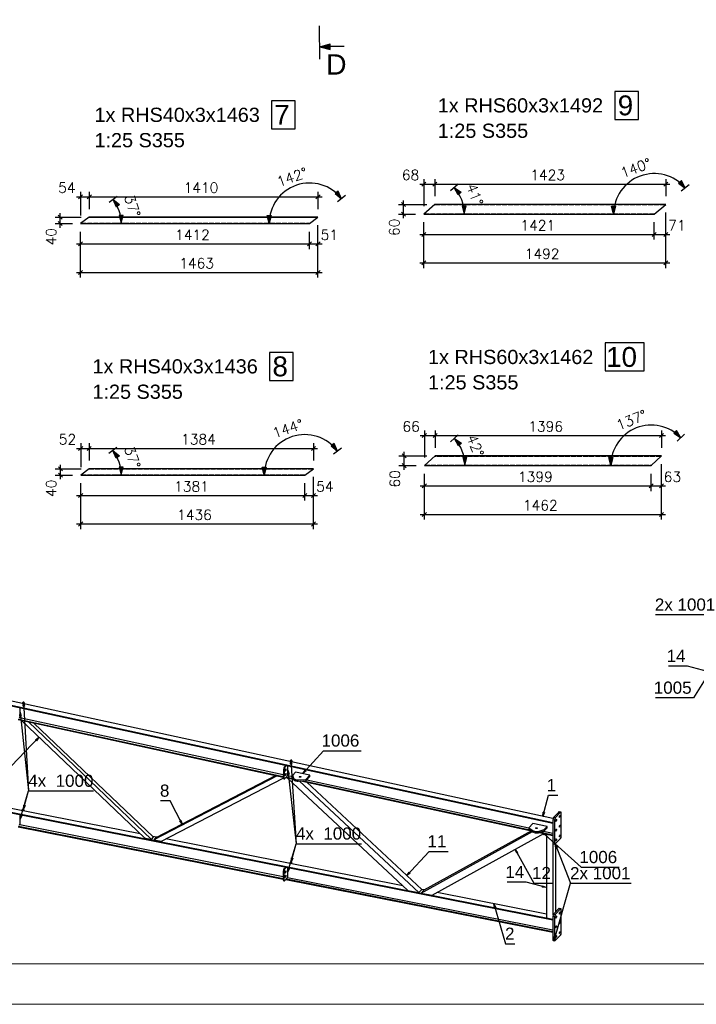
# Model space of a CAD drawing. Header units: millimetres. Extents: x 1814 to 94182, y 11562 to 49454.
# Tile 409 of 656: x 20972 to 21389, y 28069 to 28676. Entities that reach past the tile are written whole.
import ezdxf

# ---------------------------------------------------------------- set-up
doc = ezdxf.new("R2010")
doc.units = ezdxf.units.MM
doc.linetypes.add('ACAD_ISO02W100', pattern=[15, 12, -3])
doc.linetypes.add('ACAD_ISO04W100', pattern=[30, 24, -3, 0, -3])
doc.layers.add('AS_DIM_ON', color=7, linetype='Continuous')
doc.layers.add('pomoc', color=210, linetype='Continuous', lineweight=9, plot=False)
doc.layers.add('ramka', color=84, linetype='Continuous', lineweight=15)
doc.styles.add('ARIAL', font='arial.ttf')
doc.styles.add('CutSymbolDown', font='arial.ttf', dxfattribs={"height": 5})
doc.styles.add('ROMANS', font='romans')

# ---------------------------------------------------------------- blocks, each defined once
blk = doc.blocks.new('sectiondown')
blk.add_hatch(color=256).paths.add_polyline_path([(0, 0), (-2.55, 0.73), (-2.55, -0.73)])
at = {"color": 7, "linetype": 'Continuous'}
for p, q in [((0, -3), (0, 5.15)), ((-6, 0), (-2.55, 0))]:
    blk.add_line(p, q, dxfattribs=at)
for p, q in [((0, 0), (-2.55, 0.73)), ((-2.55, -0.73), (-2.55, 0.73)), ((0, 0), (-2.55, -0.73))]:
    blk.add_line(p, q)

msp = doc.modelspace()

# ---------------------------------------------------------------- hatches: boundary and pattern name
at = {"layer": 'AS_DIM_ON'}
for points in [[(21381.954, 28572.256), (21379.691, 28576.887), (21377.778, 28575.277)], [(21170.181, 28565.67), (21168.1, 28570.385), (21166.126, 28568.851)], [(21239.575, 28572.636), (21243.811, 28569.699), (21241.931, 28568.051)], [(21029.308, 28565.272), (21033.299, 28562.01), (21031.294, 28560.516)], [(21034.265, 28550.329), (21035.515, 28555.329), (21033.015, 28555.329)], [(21125.441, 28550.329), (21124.191, 28555.329), (21126.691, 28555.329)], [(21245.774, 28556.158), (21247.024, 28561.158), (21244.524, 28561.158)], [(21337.827, 28556.158), (21336.577, 28561.158), (21339.077, 28561.158)], [(21379.19, 28418.387), (21376.663, 28422.879), (21374.846, 28421.162)], [(21239.666, 28418.02), (21243.953, 28415.159), (21242.102, 28413.478)], [(21029.145, 28410.529), (21033.18, 28407.322), (21031.196, 28405.801)], [(21167.589, 28410.129), (21165.632, 28414.897), (21163.619, 28413.415)], [(21246.159, 28401.213), (21247.409, 28406.213), (21244.909, 28406.213)], [(21336.022, 28401.213), (21334.772, 28406.213), (21337.272, 28406.213)], [(21034.308, 28395.313), (21035.558, 28400.313), (21033.058, 28400.313)], [(21122.452, 28395.313), (21121.202, 28400.313), (21123.702, 28400.313)]]:
    msp.add_hatch(color=8, dxfattribs=at).paths.add_polyline_path(points, flags=0)

# ---------------------------------------------------------------- linework, layer by layer
at = {"color": 145, "linetype": 'Continuous', "ltscale": 0.25}
for p, q in [((21227.62, 28562.158), (21220.774, 28556.158)), ((21369.956, 28562.158), (21227.62, 28562.158)), ((21362.827, 28556.158), (21369.956, 28562.158)), ((21220.774, 28556.158), (21362.827, 28556.158)), ((21014.63, 28554.329), (21009.265, 28550.329)), ((21009.265, 28550.329), (21150.441, 28550.329)), ((21155.588, 28554.329), (21014.63, 28554.329)), ((21150.441, 28550.329), (21155.588, 28554.329)), ((21227.766, 28407.213), (21221.159, 28401.213)), ((21367.369, 28407.213), (21227.766, 28407.213)), ((21361.022, 28401.213), (21367.369, 28407.213)), ((21014.523, 28399.313), (21009.308, 28395.313)), ((21152.888, 28399.313), (21014.523, 28399.313)), ((21147.452, 28395.313), (21152.888, 28399.313)), ((21221.159, 28401.213), (21361.022, 28401.213)), ((21009.308, 28395.313), (21147.452, 28395.313)), ((21300.455, 28183.733), (20642.152, 28326.301)), ((20640.235, 28324.31), (21300.335, 28181.354)), ((20640.235, 28323.889), (21300.335, 28180.932)), ((20640.235, 28251.891), (21300.335, 28121.781)), ((20971.967, 28246.65), (20972.078, 28252.022)), ((20973.483, 28255.09), (20973.049, 28254.639)), ((20974.18, 28255.296), (20973.461, 28254.55)), ((20973.767, 28255.385), (20973.483, 28255.09)), ((20974.18, 28255.296), (20973.767, 28255.385)), ((20974.35, 28255.399), (20973.938, 28255.488)), ((20974.599, 28254.304), (20974.608, 28254.764)), ((20640.235, 28251.469), (21300.335, 28121.359)), ((20971.653, 28245.673), (20971.967, 28246.65)), ((20971.766, 28246.025), (21134.223, 28210.842)), ((20970.724, 28244.709), (21134.191, 28209.307)), ((20971.06, 28245.057), (21134.2, 28209.727)), ((20972.52, 28244.32), (21048.552, 28171.853)), ((20977.12, 28243.324), (21053.034, 28170.969)), ((21054.233, 28172.214), (20980.36, 28242.622)), ((21135.372, 28216.105), (21134.758, 28215.467)), ((21134.758, 28215.467), (21135.171, 28215.378)), ((21136.225, 28216.473), (21135.171, 28215.378)), ((21135.813, 28216.562), (21135.372, 28216.105)), ((21136.984, 28210.913), (21137.095, 28216.285)), ((21138.5, 28219.352), (21138.066, 28218.902)), ((21139.197, 28219.559), (21138.478, 28218.812)), ((21138.784, 28219.648), (21138.5, 28219.352)), ((21139.197, 28219.559), (21138.784, 28219.648)), ((21139.367, 28219.661), (21138.955, 28219.75)), ((21139.616, 28218.566), (21139.626, 28219.026)), ((21130.426, 28210.122), (21054.41, 28170.698)), ((21129.579, 28210.306), (21055.608, 28171.943)), ((21134.288, 28214.002), (21134.182, 28208.847)), ((21134.288, 28214.002), (21134.701, 28213.913)), ((21134.675, 28212.667), (21134.594, 28208.758)), ((21134.701, 28213.913), (21134.675, 28212.667)), ((21135.023, 28208.225), (21136.671, 28209.936)), ((21135.261, 28210.73), (21135.157, 28210.622)), ((21135.16, 28210.639), (21135.171, 28210.637)), ((21135.344, 28210.299), (21135.188, 28210.333)), ((21135.316, 28213.394), (21135.212, 28213.286)), ((21135.399, 28212.963), (21135.243, 28212.997)), ((21135.261, 28210.73), (21135.674, 28210.641)), ((21135.316, 28213.394), (21135.729, 28213.305)), ((21135.674, 28210.641), (21135.344, 28210.299)), ((21135.364, 28211.231), (21135.693, 28211.573)), ((21135.399, 28212.963), (21135.729, 28213.305)), ((21135.419, 28213.895), (21135.748, 28214.238)), ((21136.671, 28209.936), (21136.984, 28210.913)), ((21136.783, 28210.287), (21140.046, 28209.581)), ((21140.021, 28210.589), (21140.005, 28209.789)), ((21140.005, 28209.789), (21140.023, 28209.697)), ((21141.819, 28212.455), (21140.021, 28210.589)), ((21140.021, 28210.589), (21140.378, 28208.79)), ((21140.023, 28209.697), (21140.361, 28207.99)), ((21150.625, 28210.548), (21141.819, 28212.455)), ((21148.039, 28207.08), (21150.609, 28209.748)), ((21148.055, 28207.879), (21150.625, 28210.548)), ((21150.609, 28209.748), (21150.625, 28210.548)), ((21046.007, 28174.279), (20896.418, 28203.764)), ((21059.051, 28169.784), (21134.189, 28208.752)), ((21134.182, 28208.847), (21134.594, 28208.758)), ((21134.44, 28208.212), (21134.853, 28208.123)), ((21135.742, 28208.971), (21140.366, 28207.97)), ((21136.077, 28209.32), (21140.278, 28208.41)), ((21136.754, 28208.752), (21210.92, 28139.479)), ((21140.361, 28207.99), (21140.378, 28208.79)), ((21143.335, 28206.857), (21143.351, 28207.656)), ((21143.335, 28206.857), (21148.039, 28207.08)), ((21143.351, 28207.656), (21148.055, 28207.879)), ((21144.133, 28206.895), (21217.752, 28138.132)), ((21145.115, 28206.941), (21287.161, 28176.179)), ((21146.712, 28207.017), (21286.236, 28176.8)), ((21148.055, 28207.879), (21148.039, 28207.08)), ((21148.652, 28207.717), (21285.483, 28178.084)), ((21219.55, 28139.999), (21148.712, 28206.162)), ((20971.953, 28180.674), (20971.953, 28186.086)), ((20973.335, 28189.133), (20972.906, 28188.688)), ((20974.032, 28189.347), (20973.319, 28188.606)), ((20973.619, 28189.428), (20973.335, 28189.133)), ((20974.032, 28189.347), (20973.619, 28189.428)), ((20974.204, 28189.449), (20973.791, 28189.531)), ((20974.481, 28188.377), (20974.481, 28188.81)), ((21303.63, 28187.36), (21300.784, 28184.405)), ((21305.111, 28187.623), (21301.815, 28184.202)), ((21304.079, 28187.826), (21303.63, 28187.36)), ((21305.111, 28187.623), (21304.079, 28187.826)), ((21305.283, 28187.725), (21304.251, 28187.929)), ((21305.56, 28173.039), (21305.56, 28187.086)), ((20971.06, 28179.078), (21134.161, 28146.93)), ((20971.653, 28179.694), (20971.953, 28180.674)), ((20971.76, 28180.043), (21134.161, 28148.033)), ((21288.054, 28180.785), (21285.484, 28178.116)), ((21296.86, 28178.878), (21288.054, 28180.785)), ((21301.366, 28182.732), (21300.335, 28182.935)), ((21300.335, 28182.935), (21300.335, 28168.887)), ((21301.815, 28184.202), (21300.784, 28184.405)), ((21301.366, 28182.732), (21301.366, 28168.684)), ((20970.719, 28178.724), (21134.161, 28146.508)), ((21219.127, 28137.861), (21287.877, 28175.697)), ((21287.159, 28176.179), (21220.925, 28139.728)), ((21225.899, 28136.527), (21294.901, 28174.502)), ((21285.484, 28178.116), (21285.467, 28177.317)), ((21285.467, 28177.317), (21288.192, 28175.485)), ((21285.484, 28178.116), (21288.209, 28176.285)), ((21288.209, 28176.285), (21288.192, 28175.485)), ((21291.91, 28175.15), (21300.335, 28173.326)), ((21291.946, 28175.162), (21295.046, 28176.212)), ((21291.963, 28175.961), (21291.946, 28175.162)), ((21291.963, 28175.961), (21295.063, 28177.012)), ((21292.67, 28175.407), (21300.335, 28173.747)), ((21294.687, 28176.091), (21300.335, 28174.867)), ((21295.046, 28176.212), (21296.844, 28178.079)), ((21295.063, 28177.012), (21295.046, 28176.212)), ((21295.063, 28177.012), (21296.86, 28178.878)), ((21296.376, 28174.183), (21296.376, 28122.635)), ((21296.844, 28178.079), (21296.86, 28178.878)), ((21048.552, 28171.853), (21053.034, 28170.969)), ((21053.034, 28170.969), (21054.233, 28172.214)), ((21056.228, 28172.264), (21053.645, 28172.773)), ((21055.518, 28171.849), (21054.41, 28170.698)), ((21054.41, 28170.698), (21059.051, 28169.784)), ((21055.608, 28171.943), (21055.518, 28171.849)), ((21207.806, 28142.387), (21061.739, 28171.178)), ((21301.366, 28168.684), (21300.335, 28168.887)), ((21300.502, 28124.32), (21300.502, 28168.298)), ((21300.612, 28168.248), (21301.643, 28168.045)), ((21301.815, 28168.147), (21305.111, 28171.569)), ((21302.299, 28126.427), (21302.299, 28168.649)), ((21138.352, 28156.607), (21137.923, 28156.162)), ((21139.049, 28156.821), (21138.336, 28156.08)), ((21138.637, 28156.903), (21138.352, 28156.607)), ((21139.049, 28156.821), (21138.637, 28156.903)), ((21139.221, 28156.923), (21138.809, 28157.005)), ((21139.499, 28155.851), (21139.499, 28156.284)), ((21134.161, 28151.252), (21134.574, 28151.171)), ((21134.161, 28151.252), (21134.161, 28146.075)), ((21134.574, 28151.171), (21134.574, 28145.994)), ((21134.895, 28153.017), (21134.61, 28152.722)), ((21134.61, 28152.722), (21135.023, 28152.641)), ((21135.665, 28153.817), (21134.895, 28153.017)), ((21136.078, 28153.736), (21135.023, 28152.641)), ((21135.225, 28150.637), (21135.106, 28150.514)), ((21135.308, 28150.214), (21135.148, 28150.245)), ((21135.225, 28150.637), (21135.637, 28150.556)), ((21135.308, 28151.15), (21135.637, 28151.493)), ((21135.637, 28150.556), (21135.308, 28150.214)), ((21135.308, 28148.475), (21135.637, 28148.817)), ((21136.97, 28148.148), (21136.97, 28153.56)), ((21134.161, 28146.075), (21134.574, 28145.994)), ((21134.439, 28145.436), (21134.851, 28145.355)), ((21135.023, 28145.457), (21136.671, 28147.168)), ((21135.225, 28147.962), (21135.106, 28147.838)), ((21135.107, 28147.846), (21135.112, 28147.845)), ((21135.308, 28147.538), (21135.148, 28147.57)), ((21135.225, 28147.962), (21135.637, 28147.881)), ((21135.637, 28147.881), (21135.308, 28147.538)), ((21135.736, 28146.198), (21300.335, 28113.754)), ((21136.078, 28146.552), (21300.335, 28114.176)), ((21136.671, 28147.168), (21136.97, 28148.148)), ((21136.777, 28147.517), (21300.335, 28115.279)), ((21210.92, 28139.479), (21217.752, 28138.132)), ((21217.752, 28138.132), (21217.842, 28138.226)), ((21217.842, 28138.226), (21219.55, 28139.999)), ((21220.925, 28139.728), (21219.127, 28137.861)), ((21219.127, 28137.861), (21225.899, 28136.527)), ((21221.024, 28139.782), (21219.449, 28140.093)), ((21296.376, 28124.93), (21228.968, 28138.216)), ((21301.233, 28125.321), (21300.784, 28124.854)), ((21300.784, 28124.854), (21301.815, 28124.651)), ((21304.079, 28128.276), (21301.233, 28125.321)), ((21305.111, 28128.073), (21301.815, 28124.651)), ((21305.111, 28128.073), (21304.079, 28128.276)), ((21305.283, 28128.175), (21304.251, 28128.378)), ((21305.56, 28113.49), (21305.56, 28127.536)), ((21296.376, 28122.635), (21300.335, 28121.855)), ((21301.366, 28123.181), (21300.335, 28123.384)), ((21300.335, 28123.384), (21300.335, 28109.338)), ((21301.366, 28123.181), (21301.366, 28109.135)), ((21301.366, 28109.135), (21300.335, 28109.338)), ((21300.612, 28108.699), (21301.643, 28108.496)), ((21301.815, 28108.598), (21305.111, 28112.02))]:
    msp.add_line(p, q, dxfattribs=at)
at = {"color": 84, "linetype": 'ACAD_ISO02W100', "ltscale": 0.25}
for p, q in [((21369.6, 28561.858), (21227.278, 28561.858)), ((21221.116, 28556.458), (21363.184, 28556.458)), ((21009.668, 28550.629), (21150.827, 28550.629)), ((21155.202, 28554.029), (21014.228, 28554.029)), ((21367.052, 28406.913), (21227.435, 28406.913)), ((21152.481, 28399.013), (21014.132, 28399.013)), ((21221.489, 28401.513), (21361.34, 28401.513)), ((21009.699, 28395.613), (21147.859, 28395.613))]:
    msp.add_line(p, q, dxfattribs=at)
at = {"color": 10, "linetype": 'ACAD_ISO04W100', "ltscale": 0.25}
for p, q in [((21369.956, 28562.158), (21227.62, 28562.158)), ((21014.63, 28554.329), (21155.589, 28554.329)), ((21227.765, 28407.213), (21367.369, 28407.213)), ((21152.889, 28399.313), (21014.523, 28399.313))]:
    msp.add_line(p, q, dxfattribs=at)
at = {"color": 0, "linetype": 'ByBlock', "lineweight": -2}
for p, q in [((20973.863, 28252.924, 1565.288), (20974.144, 28255.443, 1565.288)), ((20973.863, 28252.924, 1565.288), (20974.695, 28252.97, 1565.288)), ((20974.144, 28255.443, 1565.288), (20974.695, 28252.97, 1565.288)), ((20971.869, 28246.806, 1565.288), (20972.022, 28249.336, 1565.288)), ((20971.869, 28246.806, 1565.288), (20972.697, 28246.893, 1565.288)), ((20972.022, 28249.336, 1565.288), (20972.697, 28246.893, 1565.288)), ((20981.515, 28232.293, 1565.288), (20983.541, 28233.815, 1565.288)), ((20983.541, 28233.815, 1565.288), (20982.118, 28231.718, 1565.288)), ((20981.515, 28232.293, 1565.288), (20982.118, 28231.718, 1565.288)), ((21138.674, 28217.224, 1565.288), (21138.934, 28219.745, 1565.288)), ((21138.674, 28217.224, 1565.288), (21139.505, 28217.276, 1565.288)), ((21138.934, 28219.745, 1565.288), (21139.505, 28217.276, 1565.288)), ((21136.904, 28211.068, 1565.288), (21137.039, 28213.599, 1565.288)), ((21136.904, 28211.068, 1565.288), (21137.733, 28211.161, 1565.288)), ((21137.039, 28213.599, 1565.288), (21137.733, 28211.161, 1565.288)), ((21146.222, 28211.501, 1565.288), (21147.586, 28213.637, 1565.288)), ((21148.205, 28213.079, 1565.288), (21146.222, 28211.501, 1565.288)), ((21148.205, 28213.079, 1565.288), (21147.586, 28213.637, 1565.288)), ((20973.998, 28189.49, 1565.288), (20974.259, 28192.011, 1565.288)), ((20975.062, 28191.79, 1565.288), (20973.998, 28189.49, 1565.288)), ((20975.062, 28191.79, 1565.288), (20974.259, 28192.011, 1565.288)), ((20971.953, 28183.38, 1565.288), (20972.263, 28185.895, 1565.288)), ((20973.062, 28185.659, 1565.288), (20971.953, 28183.38, 1565.288)), ((20973.062, 28185.659, 1565.288), (20972.263, 28185.895, 1565.288)), ((21294.153, 28185.098, 1565.288), (21294.397, 28187.621, 1565.288)), ((21295.202, 28187.405, 1565.288), (21294.153, 28185.098, 1565.288)), ((21295.202, 28187.405, 1565.288), (21294.397, 28187.621, 1565.288)), ((21071.091, 28182.789, 1565.288), (21070.351, 28182.405, 1565.288)), ((21071.872, 28180.377, 1565.288), (21070.351, 28182.405, 1565.288)), ((21071.091, 28182.789, 1565.288), (21071.872, 28180.377, 1565.288)), ((21295.078, 28173.707, 1565.288), (21293.496, 28175.687, 1565.288)), ((21293.496, 28175.687, 1565.288), (21295.635, 28174.327, 1565.288)), ((21295.078, 28173.707, 1565.288), (21295.635, 28174.327, 1565.288)), ((21302.257, 28165.617, 1565.288), (21301.729, 28168.096, 1565.288)), ((21301.729, 28168.096, 1565.288), (21303.033, 28165.922, 1565.288)), ((21278.068, 28162.384, 1565.288), (21277.227, 28164.775, 1565.288)), ((21277.227, 28164.775, 1565.288), (21278.798, 28162.786, 1565.288)), ((21278.068, 28162.384, 1565.288), (21278.798, 28162.786, 1565.288)), ((21302.257, 28165.617, 1565.288), (21303.033, 28165.922, 1565.288)), ((21139.015, 28156.964, 1565.288), (21139.276, 28159.485, 1565.288)), ((21140.079, 28159.264, 1565.288), (21139.015, 28156.964, 1565.288)), ((21140.079, 28159.264, 1565.288), (21139.276, 28159.485, 1565.288)), ((21136.97, 28150.854, 1565.288), (21137.28, 28153.369, 1565.288)), ((21138.079, 28153.133, 1565.288), (21136.97, 28150.854, 1565.288)), ((21138.079, 28153.133, 1565.288), (21137.28, 28153.369, 1565.288)), ((21210.323, 28148.617, 1565.288), (21211.725, 28150.728, 1565.288)), ((21212.334, 28150.159, 1565.288), (21210.323, 28148.617, 1565.288)), ((21212.334, 28150.159, 1565.288), (21211.725, 28150.728, 1565.288)), ((21294.069, 28142.325, 1565.288), (21293.853, 28141.52, 1565.288)), ((21296.376, 28141.276, 1565.288), (21293.853, 28141.52, 1565.288)), ((21294.069, 28142.325, 1565.288), (21296.376, 28141.276, 1565.288)), ((21264.349, 28128.783, 1565.288), (21264.056, 28131.3, 1565.288)), ((21264.056, 28131.3, 1565.288), (21265.15, 28129.014, 1565.288)), ((21264.349, 28128.783, 1565.288), (21265.15, 28129.014, 1565.288)), ((21301.128, 28108.598, 1565.288), (21301.417, 28111.116, 1565.288)), ((21302.218, 28110.886, 1565.288), (21301.128, 28108.598, 1565.288)), ((21302.218, 28110.886, 1565.288), (21301.417, 28111.116, 1565.288))]:
    msp.add_line(p, q, dxfattribs=at)
at = {"color": 7}
for p, q in [((20974.144, 28255.443), (20977.112, 28200.818)), ((20972.022, 28249.336), (20977.112, 28200.818)), ((21138.934, 28219.745), (21142.129, 28168.292)), ((21137.039, 28213.599), (21142.129, 28168.292)), ((20973.998, 28189.49), (20977.112, 28200.818)), ((21139.015, 28156.964), (21142.129, 28168.292)), ((21301.128, 28108.598), (21311.259, 28143.884))]:
    msp.add_line(p, q, dxfattribs=at)
at = {"color": 4}
for points in [[(21338.574, 28614.553), (21353.092, 28614.553), (21353.092, 28631.803), (21338.574, 28631.803), (21338.574, 28614.553)], [(21126.972, 28608.753), (21141.489, 28608.753), (21141.489, 28626.003), (21126.972, 28626.003), (21126.972, 28608.753)], [(21332.566, 28459.553), (21356.601, 28459.553), (21356.601, 28476.803), (21332.566, 28476.803), (21332.566, 28459.553)], [(21125.722, 28453.753), (21140.239, 28453.753), (21140.239, 28471.003), (21125.722, 28471.003), (21125.722, 28453.753)]]:
    msp.add_lwpolyline(points, dxfattribs=at)
at = {"color": 7}
for points in [[(21395.307, 28296.838), (21400.824, 28309.367), (21363.539, 28309.367)], [(21401.355, 28281.223), (21387.028, 28258.18), (21363.719, 28258.18)], [(21395.79, 28274.387), (21383.29, 28277.737), (21371.636, 28277.737)], [(20983.541, 28233.815), (20966.746, 28216.193), (20960.919, 28216.193)], [(21146.222, 28211.501), (21158.92, 28225.591), (21182.229, 28225.591)], [(20971.953, 28183.38), (20977.112, 28200.818), (21017.308, 28200.818)], [(21294.153, 28185.098), (21297.637, 28198.101), (21303.464, 28198.101)], [(21071.872, 28180.377), (21064.422, 28194.741), (21058.595, 28194.741)], [(21293.496, 28175.687), (21317.854, 28153.823), (21341.162, 28153.823)], [(21136.97, 28150.854), (21142.129, 28168.292), (21182.325, 28168.292)], [(21301.729, 28168.096), (21311.259, 28143.884), (21348.544, 28143.884)], [(21210.323, 28148.617), (21224.225, 28163.501), (21235.88, 28163.501)], [(21277.227, 28164.775), (21288.683, 28143.959), (21300.338, 28143.959)], [(21296.376, 28141.276), (21283.876, 28144.625), (21272.222, 28144.625)], [(21264.056, 28131.3), (21271.193, 28106.563), (21277.02, 28106.563)]]:
    msp.add_lwpolyline(points, dxfattribs=at)
at = {"color": 145, "linetype": 'Continuous', "ltscale": 0.25, "extrusion": (0.018337, 0.888026, 0.459427)}
for centre in [(-20557.676, -13157.964, 25438.475), (-20704.003, -13144.852, 25413.125)]:
    msp.add_circle(centre, 0.525, dxfattribs=at)
at = {"color": 145, "linetype": 'Continuous', "ltscale": 0.25, "extrusion": (0.916763, -0.1807, 0.356221)}
for centre in [(31773.104, -5504.286, 14438.281), (31770.199, -5503.62, 14436.534), (31767.198, -5504.701, 14439.369), (31764.293, -5504.035, 14437.622), (31761.292, -5505.116, 14440.457), (31758.387, -5504.45, 14438.709), (31714.678, -5508.389, 14449.042), (31711.773, -5507.723, 14447.295), (31708.771, -5508.803, 14450.13), (31705.867, -5508.137, 14448.382), (31702.865, -5509.218, 14451.218), (31699.96, -5508.552, 14449.47)]:
    msp.add_circle(centre, 0.675, dxfattribs=at)
at = {"color": 145, "linetype": 'Continuous', "ltscale": 0.25, "extrusion": (0.91658, -0.198502, 0.347101)}
for centre, radius, start, end in [((32053.558, -5039.273, 13615.562), 1.125, 6.832934, 29.332934), ((32053.558, -5039.419, 13615.958), 1.125, 299.332934, 29.332934), ((32048.62, -5096.819, 13771.047), 1.125, 29.332934, 119.332934), ((32053.558, -5097.878, 13773.908), 1.125, 6.832934, 29.332934), ((32053.558, -5098.025, 13774.304), 1.125, 299.332934, 29.332934), ((32048.62, -5096.966, 13771.443), 1.125, 29.332934, 119.332934), ((32048.151, -5097.21, 13772.103), 0.525, 209.332934, 29.332934), ((32043.559, -5097.162, 13771.973), 1.125, 119.332934, 186.832934), ((32043.559, -5097.308, 13772.369), 1.125, 119.332934, 209.332934)]:
    msp.add_arc(centre, radius, start, end, dxfattribs=at)
at = {"color": 145, "linetype": 'Continuous', "ltscale": 0.25, "extrusion": (-0.91658, 0.198502, -0.347101)}
for centre, start, end in [((-32045.131, -5097.3, -13772.347), 330.667066, 150.667066), ((-32047.746, -5097.123, -13771.869), 330.667066, 150.667066), ((-32045.535, -5097.241, -13772.186), 248.764787, 330.667066), ((-32048.151, -5097.064, -13771.707), 248.764794, 330.667066), ((-32045.535, -5097.387, -13772.581), 150.667066, 330.667066)]:
    msp.add_arc(centre, 0.525, start, end, dxfattribs=at)
at = {"color": 145, "linetype": 'Continuous', "ltscale": 0.25, "extrusion": (0.018337, 0.888026, 0.459427)}
for centre, start, end in [((-20556.111, -13157.307, 25437.206), 5.758913, 98.43183), ((-20556.111, -13157.675, 25437.916), 5.758913, 98.43183), ((-20704.105, -13144.046, 25411.567), 35.56157, 128.234487), ((-20704.105, -13144.413, 25412.277), 35.56157, 128.234487)]:
    msp.add_arc(centre, 2.625, start, end, dxfattribs=at)
at = {"color": 145, "linetype": 'Continuous', "ltscale": 0.25, "extrusion": (0.916763, -0.1807, 0.356221)}
for centre, start, end in [((31712.299, -5388.363, 14134.202), 6.456882, 28.956882), ((31712.299, -5388.513, 14134.595), 298.956882, 28.956882), ((31774.633, -5503.968, 14437.445), 6.456882, 28.956882), ((31774.633, -5504.342, 14438.428), 298.956882, 28.956882), ((31770.639, -5503.052, 14435.043), 28.956882, 118.956882), ((31770.639, -5503.426, 14436.025), 28.956882, 118.956882), ((31760.85, -5505.31, 14440.966), 208.956882, 298.956882), ((31756.856, -5504.019, 14437.581), 118.956882, 186.456882), ((31756.856, -5504.394, 14438.563), 118.956882, 208.956882), ((31712.299, -5448.276, 14291.362), 6.456882, 28.956882), ((31712.299, -5448.426, 14291.755), 298.956882, 28.956882), ((31707.418, -5447.157, 14288.426), 28.956882, 118.956882), ((31707.418, -5447.307, 14288.819), 28.956882, 118.956882), ((31702.339, -5447.514, 14289.361), 118.956882, 186.456882), ((31702.339, -5447.664, 14289.754), 118.956882, 208.956882), ((31712.212, -5507.154, 14445.803), 28.956882, 118.956882), ((31712.212, -5507.529, 14446.786), 28.956882, 118.956882), ((31716.207, -5508.07, 14448.206), 6.456882, 28.956882), ((31716.207, -5508.444, 14449.188), 298.956882, 28.956882), ((31702.426, -5509.412, 14451.726), 208.956882, 298.956882), ((31698.431, -5508.122, 14448.341), 118.956882, 186.456882), ((31698.431, -5508.496, 14449.324), 118.956882, 208.956882)]:
    msp.add_arc(centre, 1.125, start, end, dxfattribs=at)
at = {"color": 145, "linetype": 'Continuous', "ltscale": 0.25, "extrusion": (-0.916763, 0.1807, -0.356221)}
for centre, start, end in [((-31706.536, -5447.472, -14289.252), 331.043118, 151.043118), ((-31706.936, -5447.414, -14289.1), 246.285624, 331.043118), ((-31706.936, -5447.564, -14289.493), 151.043118, 331.043118), ((-31704.311, -5447.748, -14289.976), 151.043118, 331.043118), ((-31703.911, -5447.657, -14289.736), 331.043118, 151.043118), ((-31704.311, -5447.598, -14289.583), 246.285631, 331.043118)]:
    msp.add_arc(centre, 0.525, start, end, dxfattribs=at)
at = {"layer": 'AS_DIM_ON', "color": 8}
for p, q in [((21218.274, 28574.683), (21227.62, 28574.683)), ((21220.774, 28577.808), (21220.774, 28561.158)), ((21227.62, 28577.808), (21227.62, 28567.158)), ((21227.62, 28574.683), (21372.456, 28574.683)), ((21241.926, 28574.695), (21237.225, 28570.576)), ((21369.956, 28577.808), (21369.956, 28567.158)), ((21384.345, 28574.268), (21379.563, 28570.244)), ((21009.265, 28569.979), (21009.265, 28555.329)), ((21014.63, 28569.979), (21014.63, 28559.329)), ((21155.588, 28569.979), (21155.588, 28559.329)), ((21172.649, 28567.587), (21167.714, 28563.752)), ((21006.765, 28566.854), (21014.63, 28566.854)), ((21014.63, 28566.854), (21158.088, 28566.854)), ((21031.813, 28567.14), (21026.803, 28563.404)), ((21205.124, 28562.158), (21222.62, 28562.158)), ((21208.249, 28553.658), (21208.249, 28564.658)), ((20996.74, 28547.829), (20996.74, 28556.829)), ((21205.124, 28556.158), (21215.774, 28556.158)), ((21248.899, 28556.158), (21242.649, 28556.158)), ((21334.702, 28556.158), (21340.952, 28556.158)), ((21369.956, 28540.508), (21369.956, 28557.158)), ((21369.956, 28522.983), (21369.956, 28557.158)), ((20993.615, 28554.329), (21009.63, 28554.329)), ((20993.615, 28550.329), (21004.265, 28550.329)), ((21037.39, 28550.329), (21031.14, 28550.329)), ((21122.316, 28550.329), (21128.566, 28550.329)), ((21155.588, 28534.679), (21155.588, 28549.329)), ((21155.588, 28517.154), (21155.588, 28549.329)), ((21220.774, 28540.508), (21220.774, 28551.158)), ((21220.774, 28522.983), (21220.774, 28551.158)), ((21362.827, 28540.508), (21362.827, 28551.158)), ((21009.265, 28534.679), (21009.265, 28545.329)), ((21009.265, 28517.154), (21009.265, 28545.329)), ((21150.441, 28534.679), (21150.441, 28545.329)), ((21218.274, 28543.633), (21362.827, 28543.633)), ((21362.827, 28543.633), (21372.456, 28543.633)), ((21006.765, 28537.804), (21150.441, 28537.804)), ((21150.441, 28537.804), (21158.088, 28537.804)), ((21218.274, 28526.108), (21372.456, 28526.108)), ((21006.765, 28520.279), (21158.088, 28520.279)), ((21221.159, 28422.863), (21221.159, 28406.213)), ((21227.766, 28422.863), (21227.766, 28412.213)), ((21367.369, 28422.863), (21367.369, 28412.213)), ((21218.659, 28419.738), (21227.766, 28419.738)), ((21227.766, 28419.738), (21369.869, 28419.738)), ((21241.979, 28420.121), (21237.353, 28415.919)), ((21381.461, 28420.534), (21376.919, 28416.24)), ((21006.808, 28411.838), (21014.523, 28411.838)), ((21009.308, 28414.963), (21009.308, 28400.313)), ((21014.523, 28414.963), (21014.523, 28404.313)), ((21014.523, 28411.838), (21155.388, 28411.838)), ((21031.624, 28412.431), (21026.665, 28408.627)), ((21152.888, 28414.963), (21152.888, 28404.313)), ((21170.106, 28411.981), (21165.071, 28408.277)), ((21208.633, 28398.713), (21208.633, 28409.713)), ((21205.508, 28407.213), (21222.766, 28407.213)), ((20993.658, 28399.313), (21009.523, 28399.313)), ((20996.783, 28392.813), (20996.783, 28401.813)), ((21205.508, 28401.213), (21216.159, 28401.213)), ((21249.284, 28401.213), (21243.034, 28401.213)), ((21332.897, 28401.213), (21339.147, 28401.213)), ((21367.369, 28385.563), (21367.369, 28402.213)), ((21367.369, 28368.038), (21367.369, 28402.213)), ((20993.658, 28395.313), (21004.308, 28395.313)), ((21037.433, 28395.313), (21031.183, 28395.313)), ((21119.327, 28395.313), (21125.577, 28395.313)), ((21152.888, 28379.663), (21152.888, 28394.313)), ((21152.888, 28362.138), (21152.888, 28394.313)), ((21221.159, 28385.563), (21221.159, 28396.213)), ((21221.159, 28368.038), (21221.159, 28396.213)), ((21361.022, 28385.563), (21361.022, 28396.213)), ((21009.308, 28379.663), (21009.308, 28390.313)), ((21009.308, 28362.138), (21009.308, 28390.313)), ((21147.452, 28379.663), (21147.452, 28390.313)), ((21218.659, 28388.688), (21361.022, 28388.688)), ((21361.022, 28388.688), (21369.869, 28388.688)), ((21006.808, 28382.788), (21147.452, 28382.788)), ((21147.452, 28382.788), (21155.388, 28382.788)), ((21218.659, 28371.163), (21369.869, 28371.163)), ((21006.808, 28365.263), (21155.388, 28365.263))]:
    msp.add_line(p, q, dxfattribs=at)
at = {"layer": 'AS_DIM_ON', "color": 8, "linetype": 'ByBlock', "lineweight": -2}
for p, q in [((21222.024, 28575.933), (21219.524, 28573.433)), ((21226.37, 28573.433), (21228.87, 28575.933)), ((21228.87, 28575.933), (21226.37, 28573.433)), ((21368.706, 28573.433), (21371.206, 28575.933)), ((21010.515, 28568.104), (21008.015, 28565.604)), ((21013.38, 28565.604), (21015.88, 28568.104)), ((21015.88, 28568.104), (21013.38, 28565.604)), ((21154.338, 28565.604), (21156.838, 28568.104)), ((21209.499, 28560.908), (21206.999, 28563.408)), ((20997.99, 28553.079), (20995.49, 28555.579)), ((21206.999, 28557.408), (21209.499, 28554.908)), ((20995.49, 28551.579), (20997.99, 28549.079)), ((21222.024, 28544.883), (21219.524, 28542.383)), ((21361.577, 28542.383), (21364.077, 28544.883)), ((21364.077, 28544.883), (21361.577, 28542.383)), ((21368.706, 28542.383), (21371.206, 28544.883)), ((21010.515, 28539.054), (21008.015, 28536.554)), ((21149.191, 28536.554), (21151.691, 28539.054)), ((21151.691, 28539.054), (21149.191, 28536.554)), ((21154.338, 28536.554), (21156.838, 28539.054)), ((21222.024, 28527.358), (21219.524, 28524.858)), ((21368.706, 28524.858), (21371.206, 28527.358)), ((21010.515, 28521.529), (21008.015, 28519.029)), ((21154.338, 28519.029), (21156.838, 28521.529)), ((21222.409, 28420.988), (21219.909, 28418.488)), ((21226.516, 28418.488), (21229.016, 28420.988)), ((21229.016, 28420.988), (21226.516, 28418.488)), ((21366.119, 28418.488), (21368.619, 28420.988)), ((21010.558, 28413.088), (21008.058, 28410.588)), ((21013.273, 28410.588), (21015.773, 28413.088)), ((21015.773, 28413.088), (21013.273, 28410.588)), ((21151.638, 28410.588), (21154.138, 28413.088)), ((21209.883, 28405.963), (21207.383, 28408.463)), ((20998.033, 28398.063), (20995.533, 28400.563)), ((21207.383, 28402.463), (21209.883, 28399.963)), ((20995.533, 28396.563), (20998.033, 28394.063)), ((21222.409, 28389.938), (21219.909, 28387.438)), ((21359.772, 28387.438), (21362.272, 28389.938)), ((21362.272, 28389.938), (21359.772, 28387.438)), ((21366.119, 28387.438), (21368.619, 28389.938)), ((21010.558, 28384.038), (21008.058, 28381.538)), ((21146.202, 28381.538), (21148.702, 28384.038)), ((21148.702, 28384.038), (21146.202, 28381.538)), ((21151.638, 28381.538), (21154.138, 28384.038)), ((21222.409, 28372.413), (21219.909, 28369.913)), ((21366.119, 28369.913), (21368.619, 28372.413)), ((21010.558, 28366.513), (21008.058, 28364.013)), ((21151.638, 28364.013), (21154.138, 28366.513))]:
    msp.add_line(p, q, dxfattribs=at)
at = {"layer": 'AS_DIM_ON', "color": 8}
for points in [[(21381.954, 28572.256), (21379.691, 28576.887), (21377.778, 28575.277), (21381.954, 28572.256)], [(21170.181, 28565.67), (21168.1, 28570.385), (21166.126, 28568.851), (21170.181, 28565.67)], [(21239.575, 28572.636), (21243.811, 28569.699), (21241.931, 28568.051), (21239.575, 28572.636)], [(21029.308, 28565.272), (21033.299, 28562.01), (21031.294, 28560.516), (21029.308, 28565.272)], [(21034.265, 28550.329), (21035.515, 28555.329), (21033.015, 28555.329), (21034.265, 28550.329)], [(21125.441, 28550.329), (21124.191, 28555.329), (21126.691, 28555.329), (21125.441, 28550.329)], [(21245.774, 28556.158), (21247.024, 28561.158), (21244.524, 28561.158), (21245.774, 28556.158)], [(21337.827, 28556.158), (21336.577, 28561.158), (21339.077, 28561.158), (21337.827, 28556.158)], [(21379.19, 28418.387), (21376.663, 28422.879), (21374.846, 28421.162), (21379.19, 28418.387)], [(21239.666, 28418.02), (21243.953, 28415.159), (21242.102, 28413.478), (21239.666, 28418.02)], [(21029.145, 28410.529), (21033.18, 28407.322), (21031.196, 28405.801), (21029.145, 28410.529)], [(21167.589, 28410.129), (21165.632, 28414.897), (21163.619, 28413.415), (21167.589, 28410.129)], [(21246.159, 28401.213), (21247.409, 28406.213), (21244.909, 28406.213), (21246.159, 28401.213)], [(21336.022, 28401.213), (21334.772, 28406.213), (21337.272, 28406.213), (21336.022, 28401.213)], [(21034.308, 28395.313), (21035.558, 28400.313), (21033.058, 28400.313), (21034.308, 28395.313)], [(21122.452, 28395.313), (21121.202, 28400.313), (21123.702, 28400.313), (21122.452, 28395.313)]]:
    msp.add_lwpolyline(points, dxfattribs=at)
for centre, start, end in [((21362.827, 28556.158), 40.084986, 180), ((21150.441, 28550.329), 37.852295, 180), ((21220.774, 28556.158), 0, 41.231105), ((21009.265, 28550.329), 0, 36.706176), ((21361.022, 28401.213), 43.389676, 180), ((21147.452, 28395.313), 36.343848, 180), ((21221.159, 28401.213), 0, 42.243557), ((21009.308, 28395.313), 0, 37.489968)]:
    msp.add_arc(centre, 25, start, end, dxfattribs=at)
at = {"layer": 'pomoc'}
msp.add_lwpolyline([(20524.726, 29119.324), (22574.726, 29119.324), (22574.726, 28069.324), (20524.726, 28069.324)], close=True, dxfattribs=at)
at = {"layer": 'ramka', "linetype": 'Continuous'}
msp.add_line((22549.726, 28094.324), (20524.726, 28094.324), dxfattribs=at)

# ---------------------------------------------------------------- block references
at = {"xscale": -2.500000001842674, "yscale": 2.500000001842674, "zscale": 2.500000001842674, "rotation": 1.146119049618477}
msp.add_blockref('sectiondown', (21156.677, 28659.249, -68.676), dxfattribs=at)

# ---------------------------------------------------------------- texts
at = {"color": 96, "style": 'CutSymbolDown'}
msp.add_text('D', height=12.5, dxfattribs=at).set_placement((21160.597, 28642.162))
at = {"color": 4, "style": 'ARIAL'}
for s, p in [('9', (21340.364, 28617.053)), ('7', (21128.661, 28611.253)), ('10', (21333.202, 28462.053)), ('8', (21127.528, 28456.253))]:
    msp.add_text(s, height=12.25, dxfattribs=at).set_placement(p)
at = {"color": 30, "style": 'ARIAL'}
for s, p in [('1x RHS40x3x1463 ', (21017.818, 28613.003)), ('1x RHS60x3x1492 ', (21229.421, 28618.803)), ('1:25 S355', (21229.421, 28603.178)), ('1:25 S355', (21017.818, 28597.378)), ('1x RHS60x3x1462 ', (21223.412, 28463.803)), ('1x RHS40x3x1436 ', (21016.568, 28458.003)), ('1:25 S355', (21223.412, 28448.178)), ('1:25 S355', (21016.568, 28442.378))]:
    msp.add_text(s, height=8.75, dxfattribs=at).set_placement(p)
at = {"color": 7, "style": 'ARIAL'}
for s, p in [('2x 1001', (21363.232, 28311.867)), ('14', (21370.495, 28280.237)), ('1005', (21362.579, 28260.68)), ('1006', (21157.779, 28228.091)), ('4x  1000', (20976.979, 28203.318)), ('8', (21058.171, 28197.241)), ('1', (21296.496, 28200.601)), ('4x  1000', (21141.996, 28170.792)), ('11', (21223.085, 28166.001)), ('1006', (21316.713, 28156.323)), ('14', (21271.081, 28147.125)), ('12', (21287.543, 28146.459)), ('2x 1001', (21310.952, 28146.384)), ('2', (21270.886, 28109.063))]:
    msp.add_text(s, height=7.5, dxfattribs=at).set_placement(p)
at = {"layer": 'AS_DIM_ON', "color": 9, "style": 'ROMANS'}
for s, rotation, p in [('140°', 20.042493, (21343.465, 28578.367)), ('142°', 18.926147, (21131.515, 28572.911)), ('41°', 290.615553, (21246.95, 28573.556)), ('37°', 288.353088, (21036.084, 28566.75)), ('60', 90, (21205.749, 28542.658)), ('40', 90, (20994.24, 28536.893)), ('137°', 21.694838, (21341.027, 28422.855)), ('144°', 18.171924, (21128.825, 28418.142)), ('42°', 291.121779, (21247.179, 28418.841)), ('37°', 288.744984, (21036.014, 28411.917)), ('60', 90, (21206.133, 28387.713)), ('40', 90, (20994.283, 28381.877))]:
    msp.add_text(s, height=6.25, rotation=rotation, dxfattribs=at).set_placement(p)
for s, p in [('68', (21207.274, 28577.183)), ('1423', (21286.424, 28577.183)), ('54', (20995.458, 28569.354)), ('1410', (21072.745, 28569.354)), ('1421', (21280.329, 28546.133)), ('71', (21371.508, 28546.133)), ('1412', (21067.489, 28540.304)), ('51', (21157.197, 28540.304)), ('1492', (21283.001, 28528.608)), ('1463', (21070.063, 28522.779)), ('66', (21207.659, 28422.238)), ('1396', (21285.203, 28422.238)), ('52', (20995.798, 28414.338)), ('1384', (21071.193, 28414.338)), ('1399', (21278.875, 28391.188)), ('63', (21368.691, 28391.188)), ('1381', (21066.909, 28385.288)), ('54', (21154.497, 28385.288)), ('1462', (21281.9, 28373.663)), ('1436', (21068.734, 28367.763))]:
    msp.add_text(s, height=6.25, dxfattribs=at).set_placement(p)

doc.saveas('drawing.dxf')
